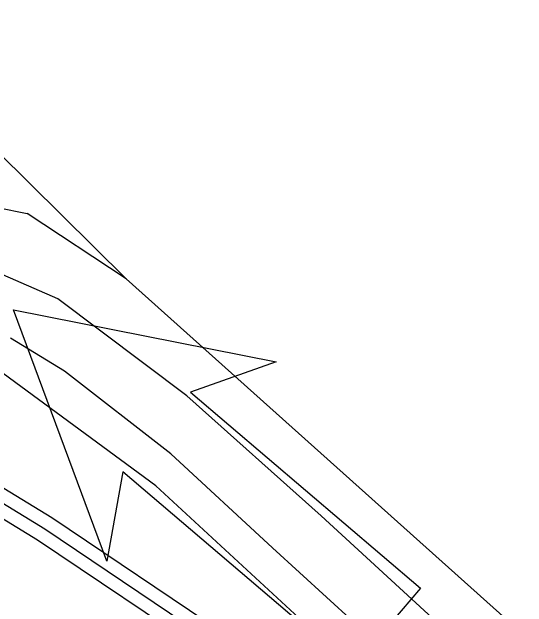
# Model space of a CAD drawing. Extents: x -510185 to -506993, y -1126306 to -1123642.
# Drawn here: x -509907.3 to -509848.7, y -1125355.5 to -1125288 of the extents above; entities that cross this region are included whole.
import ezdxf

# ---------------------------------------------------------------- set-up
doc = ezdxf.new("R2010")
doc.units = 0
for name, color, linetype in [('parcelni hranice', 7, 'Continuous'), ('telefonica', 7, 'Continuous'), ('u_prijezd', 7, 'Continuous'), ('u_Telefonica', 7, 'Continuous'), ('ˇ4', 7, 'Continuous')]:
    doc.layers.add(name, color=color, linetype=linetype)

msp = doc.modelspace()

# ---------------------------------------------------------------- linework, layer by layer
at = {"layer": 'parcelni hranice'}
for p, q in [((-509894.28, -1125318.26), (-509925, -1125287.96)), ((-509933.08, -1125305.46), (-509905.53, -1125310.83)), ((-509894.28, -1125318.26), (-509905.53, -1125310.83)), ((-509894.28, -1125318.26), (-509829.71, -1125376.03)), ((-509890.9, -1125341.77), (-509908.25, -1125329)), ((-509890.9, -1125341.77), (-509869.68, -1125361.29))]:
    msp.add_line(p, q, dxfattribs=at)
at = {"layer": 'telefonica'}
for points in [[(-510019.442, -1125362.922), (-510010.929, -1125355), (-510006.219, -1125350.656), (-509993.965, -1125342.538), (-509975.165, -1125333.765), (-509954.375, -1125328.194), (-509945.377, -1125327.108), (-509935.135, -1125328.519), (-509921.358, -1125333.993), (-509902.731, -1125345.357), (-509883.139, -1125358.522)], [(-510008.891, -1125357.2), (-510004.361, -1125353.024), (-509992.495, -1125345.162), (-509974.135, -1125336.595), (-509953.805, -1125331.146), (-509945.403, -1125330.132), (-509935.905, -1125331.441), (-509922.702, -1125336.687), (-509904.349, -1125347.883), (-509884.861, -1125360.978)]]:
    msp.add_lwpolyline(points, dxfattribs=at)
at = {"layer": 'u_prijezd'}
for p, q in [((-509886.988, -1125331.137), (-509860.853, -1125353.36)), ((-509886.988, -1125331.137), (-509886.988, -1125331.137)), ((-509868.534, -1125362.375), (-509894.652, -1125340.15))]:
    msp.add_line(p, q, dxfattribs=at)
for points in [[(-509894.652, -1125340.15), (-509896.478, -1125350.292), (-509907.087, -1125321.788)], [(-509907.087, -1125321.788), (-509877.247, -1125327.696), (-509886.988, -1125331.137)], [(-509860.853, -1125353.36), (-509868.534, -1125362.375)]]:
    msp.add_lwpolyline(points, dxfattribs=at)
at = {"layer": 'u_Telefonica'}
msp.add_lwpolyline([(-510009.91, -1125356.1), (-510005.29, -1125351.84), (-509993.23, -1125343.85), (-509974.65, -1125335.18), (-509954.09, -1125329.67), (-509945.39, -1125328.62), (-509935.52, -1125329.98), (-509922.03, -1125335.34), (-509903.54, -1125346.62), (-509884, -1125359.75)], dxfattribs=at)
msp.add_lwpolyline([(-510009.91, -1125356.1), (-510005.29, -1125351.84), (-509993.23, -1125343.85), (-509974.65, -1125335.18), (-509954.09, -1125329.67), (-509945.39, -1125328.62), (-509935.52, -1125329.98), (-509922.03, -1125335.34), (-509903.54, -1125346.62), (-509884, -1125359.75)], dxfattribs=at)
msp.add_lwpolyline([(-510009.91, -1125356.1), (-510005.29, -1125351.84), (-509993.23, -1125343.85), (-509974.65, -1125335.18), (-509954.09, -1125329.67), (-509945.39, -1125328.62), (-509935.52, -1125329.98), (-509922.03, -1125335.34), (-509903.54, -1125346.62), (-509884, -1125359.75)], dxfattribs=at)
msp.add_lwpolyline([(-510009.91, -1125356.1), (-510005.29, -1125351.84), (-509993.23, -1125343.85), (-509974.65, -1125335.18), (-509954.09, -1125329.67), (-509945.39, -1125328.62), (-509935.52, -1125329.98), (-509922.03, -1125335.34), (-509903.54, -1125346.62), (-509884, -1125359.75)], dxfattribs=at)
at = {"layer": 'ˇ4'}
for p, q in [((-509902.03, -1125320.53), (-509915.27, -1125314.79)), ((-509887.4, -1125331.54), (-509902.03, -1125320.53)), ((-509901.3, -1125328.73), (-509907.44, -1125325.01)), ((-509889.21, -1125338.11), (-509901.3, -1125328.73)), ((-509872.12, -1125345.15), (-509887.4, -1125331.54)), ((-509877.67, -1125348.81), (-509889.21, -1125338.11)), ((-509848.8, -1125366.56), (-509872.12, -1125345.15)), ((-509853.03, -1125371.15), (-509877.67, -1125348.81))]:
    msp.add_line(p, q, dxfattribs=at)

doc.saveas('drawing.dxf')
